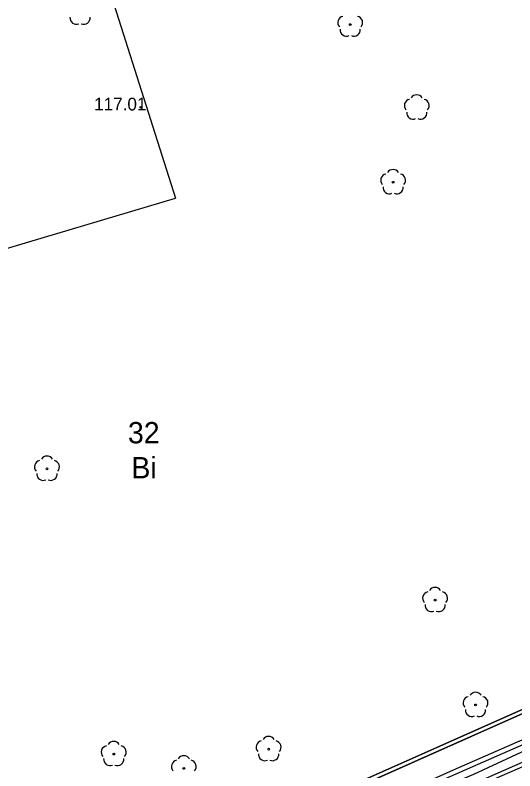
# Model space of a CAD drawing. Extents: x 6434771 to 6436222, y 5663454 to 5664782.
# Drawn here: x 6435209.09 to 6435238.45, y 5664227.82 to 5664272.2 of the extents above; entities that cross this region are included whole.
import ezdxf

# ---------------------------------------------------------------- set-up
doc = ezdxf.new("R2010")
doc.units = 0
for name, color, linetype in [('Warstwa 1', 7, 'Continuous'), ('Warstwa 11', 7, 'Continuous'), ('Warstwa 12', 7, 'Continuous'), ('Warstwa 13', 7, 'Continuous'), ('Warstwa 15', 7, 'Continuous'), ('Warstwa 2', 7, 'Continuous'), ('Warstwa 25', 7, 'Continuous'), ('Warstwa 5', 7, 'Continuous'), ('Warstwa 6', 7, 'Continuous'), ('Warstwa 8', 7, 'Continuous'), ('Warstwa 9', 7, 'Continuous')]:
    doc.layers.add(name, color=color, linetype=linetype)

msp = doc.modelspace()

# ---------------------------------------------------------------- linework, layer by layer
at = {"layer": 'Warstwa 1'}
msp.add_line((6435154.317, 5664193.62), (6435252.346, 5664237.168), dxfattribs=at)
msp.add_line((6435154.317, 5664193.62), (6435252.346, 5664237.168), dxfattribs=at)
at = {"layer": 'Warstwa 11'}
for centre in [(6435228.772, 5664271.648), (6435231.294, 5664262.39), (6435210.959, 5664245.56), (6435233.76, 5664237.852), (6435236.134, 5664231.697), (6435214.883, 5664228.808), (6435223.981, 5664229.099), (6435218.999, 5664227.966)]:
    msp.add_circle(centre, 0.05, dxfattribs=at)
for centre, start, end in [((6435228.415, 5664271.764), 102.1471, 221.8529), ((6435229.129, 5664271.764), 318.1471, 77.8529), ((6435228.552, 5664271.345), 174.1471, 293.8529), ((6435228.992, 5664271.345), 246.1471, 5.8529), ((6435231.294, 5664262.765), 30.1471, 149.8529), ((6435230.937, 5664262.506), 102.1471, 221.8529), ((6435231.651, 5664262.506), 318.1471, 77.8529), ((6435231.074, 5664262.087), 174.1471, 293.8529), ((6435231.514, 5664262.087), 246.1471, 5.8529), ((6435210.959, 5664245.935), 30.1471, 149.8529), ((6435210.602, 5664245.676), 102.1471, 221.8529), ((6435211.316, 5664245.676), 318.1471, 77.8529), ((6435210.739, 5664245.257), 174.1471, 293.8529), ((6435211.179, 5664245.257), 246.1471, 5.8529), ((6435233.76, 5664238.227), 30.1471, 149.8529), ((6435233.403, 5664237.968), 102.1471, 221.8529), ((6435234.117, 5664237.968), 318.1471, 77.8529), ((6435233.54, 5664237.549), 174.1471, 293.8529), ((6435233.98, 5664237.549), 246.1471, 5.8529), ((6435236.134, 5664232.072), 30.1471, 149.8529), ((6435235.777, 5664231.813), 102.1471, 221.8529), ((6435236.491, 5664231.813), 318.1471, 77.8529), ((6435235.914, 5664231.394), 174.1471, 293.8529), ((6435236.354, 5664231.394), 246.1471, 5.8529), ((6435223.981, 5664229.474), 30.1471, 149.8529), ((6435214.526, 5664228.924), 102.1471, 221.8529), ((6435214.883, 5664229.183), 30.1471, 149.8529), ((6435215.24, 5664228.924), 318.1471, 77.8529), ((6435223.624, 5664229.215), 102.1471, 221.8529), ((6435224.338, 5664229.215), 318.1471, 77.8529), ((6435223.761, 5664228.796), 174.1471, 293.8529), ((6435224.201, 5664228.796), 246.1471, 5.8529), ((6435214.663, 5664228.505), 174.1471, 293.8529), ((6435215.103, 5664228.505), 246.1471, 5.8529), ((6435218.642, 5664228.082), 102.1471, 221.8529), ((6435218.999, 5664228.341), 30.1471, 149.8529), ((6435219.356, 5664228.082), 318.1471, 77.8529)]:
    msp.add_arc(centre, 0.375, start, end, dxfattribs=at)
at = {"layer": 'Warstwa 12'}
for points in [[(6435281.244, 5664248.549), (6435276.826, 5664246.351), (6435273.945, 5664245.148), (6435271.177, 5664243.879), (6435267.676, 5664242.378), (6435264.71, 5664240.947), (6435257.662, 5664237.856), (6435253.411, 5664236.025), (6435252.331, 5664235.562), (6435251.303, 5664235.113), (6435250.848, 5664234.924), (6435242.474, 5664231.222), (6435234.812, 5664227.859), (6435226.14, 5664223.979)], [(6435163.258, 5664195.462), (6435165.422, 5664196.444), (6435173.188, 5664199.843), (6435177.707, 5664201.903), (6435184.289, 5664204.931), (6435185.443, 5664205.514), (6435192.607, 5664208.727), (6435197.847, 5664211.091), (6435203.131, 5664213.378), (6435208.097, 5664215.562), (6435211.52, 5664217.219), (6435217.133, 5664219.729), (6435230.14, 5664225.514), (6435235.984, 5664228.085), (6435243.7, 5664231.462), (6435250.73, 5664234.549), (6435258.689, 5664238.017), (6435266.557, 5664241.428), (6435276.882, 5664245.994), (6435281.236, 5664247.937)], [(6435166.14, 5664196.44), (6435172.501, 5664198.981), (6435180.622, 5664202.634), (6435187.375, 5664205.684), (6435197.427, 5664210.252), (6435208.741, 5664215.43), (6435215.773, 5664218.661), (6435220.459, 5664220.797), (6435223.701, 5664222.292), (6435226.604, 5664223.534), (6435232.618, 5664226.199), (6435236.028, 5664227.627), (6435238.812, 5664228.918), (6435242.852, 5664230.628), (6435248.839, 5664233.268), (6435253.798, 5664235.377), (6435254.742, 5664235.822)], [(6435165.539, 5664195.435), (6435172.718, 5664198.58), (6435178.903, 5664201.208), (6435188.571, 5664205.582), (6435194.746, 5664208.511), (6435210.406, 5664215.591), (6435226.228, 5664222.753), (6435240.75, 5664229.151), (6435251.751, 5664233.964), (6435255.208, 5664235.41)]]:
    msp.add_lwpolyline(points, dxfattribs=at)
at = {"layer": 'Warstwa 13'}
for centre, start, end in [((6435212.684, 5664272.042), 174.1984, 293.7229), ((6435213.124, 5664272.042), 246.2771, 5.6877), ((6435232.684, 5664267.15), 30.1471, 149.8529), ((6435232.327, 5664266.891), 102.0477, 221.9513), ((6435233.041, 5664266.891), 318.0487, 77.9523), ((6435232.464, 5664266.472), 174.1984, 293.7229), ((6435232.904, 5664266.472), 246.2771, 5.6877)]:
    msp.add_arc(centre, 0.375, start, end, dxfattribs=at)
at = {"layer": 'Warstwa 2'}
msp.add_lwpolyline([(6435242.885, 5664233.218), (6435189.586, 5664209.532), (6435157.958, 5664195.526)], dxfattribs=at)
at = {"layer": 'Warstwa 25'}
msp.add_circle((6435216.466, 5664266.791), 0.045, dxfattribs=at)
at = {"layer": 'Warstwa 5'}
msp.add_line((6435229.446, 5664223.994), (6435247.37, 5664231.738), dxfattribs=at)
at = {"layer": 'Warstwa 6'}
for points in [[(6435252.346, 5664237.168), (6435235.07, 5664283.87), (6435199.266, 5664276.156), (6435151.139, 5664265.788), (6435151.448, 5664195.415), (6435151.806, 5664194.42), (6435152.448, 5664193.743), (6435153.306, 5664193.562), (6435154.317, 5664193.62)], [(6435207.671, 5664193.885), (6435247.344, 5664211.396), (6435287.693, 5664229.399), (6435327.816, 5664247.024), (6435328.967, 5664271.142), (6435315.455, 5664265.206), (6435299.068, 5664257.994), (6435278.528, 5664248.892), (6435257.06, 5664239.171), (6435252.346, 5664237.168), (6435154.317, 5664193.62), (6435155.042, 5664172.61), (6435157.213, 5664173.533), (6435184.837, 5664184.49)]]:
    msp.add_lwpolyline(points, close=True, dxfattribs=at)
at = {"layer": 'Warstwa 8'}
for p in [(6435213.413, 5664277.495), (6435206.094, 5664257.761)]:
    msp.add_line(p, (6435218.519, 5664261.451), dxfattribs=at)
at = {"layer": 'Warstwa 9'}
for p, q in [((6435189.586, 5664209.532), (6435242.885, 5664233.218)), ((6435229.446, 5664223.994), (6435247.37, 5664231.738))]:
    msp.add_line(p, q, dxfattribs=at)

# ---------------------------------------------------------------- texts
at = {"layer": 'Warstwa 15'}
msp.add_text('32', height=1.25, dxfattribs=at).set_placement((6435215.717, 5664247.058))
at = {"layer": 'Warstwa 2'}
msp.add_text('Bi', height=1.25, dxfattribs=at).set_placement((6435215.921, 5664245.004))
at = {"layer": 'Warstwa 25'}
msp.add_text('117.01', height=0.75, dxfattribs=at).set_placement((6435213.733, 5664266.604))

doc.saveas('drawing.dxf')
